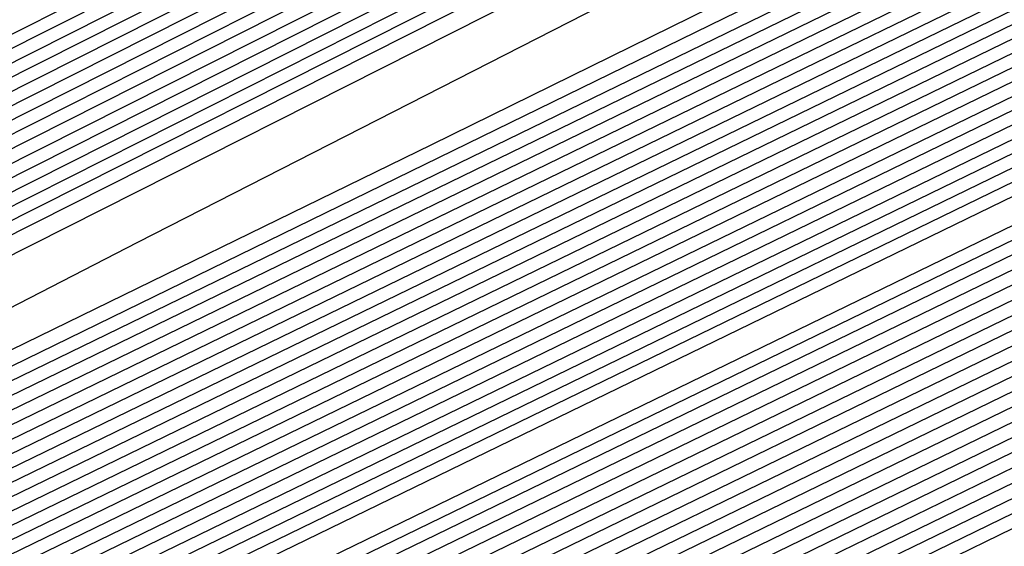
# Model space of a CAD drawing. Extents: x 3249832 to 3255657, y 13789405 to 13793316.
# Tile 393 of 656: x 3254719.753 to 3254720.854, y 13790589.77 to 13790590.358. Entities that reach past the tile are written whole.
import ezdxf

# ---------------------------------------------------------------- set-up
doc = ezdxf.new("R2010")
doc.units = 0
doc.header["$LTSCALE"] = 100
doc.header["$MEASUREMENT"] = 0
for name, color, linetype in [('GRATIO_CON', 10, 'CONTINUOUS'), ('GRATIO_ICON', 7, 'CONTINUOUS'), ('TARGETS_EAST', 7, 'CONTINUOUS')]:
    doc.layers.add(name, color=color, linetype=linetype)

# ---------------------------------------------------------------- blocks, each defined once
blk = doc.blocks.new('Gratio_032316_contours')
at = {"layer": 'GRATIO_CON', "color": 1, "linetype": 'Continuous', "flags": 128}
for points in [[(3254642.139, 13790551.7053), (3254660.6124, 13790560.6687), (3254682.3072, 13790571.2723), (3254700.7352, 13790580.305), (3254711.0317, 13790585.3564), (3254714.825, 13790587.2199), (3254715.3665, 13790587.4896), (3254715.3659, 13790587.4937), (3254715.3657, 13790587.4969), (3254715.3666, 13790587.4975), (3254715.9081, 13790587.7572), (3254719.6861, 13790589.589), (3254729.9352, 13790594.5687), (3254748.2689, 13790603.4881), (3254769.8147, 13790614.0012), (3254788.079, 13790622.9777)], [(3254643.9573, 13790552.6097), (3254661.9705, 13790561.3498), (3254683.1246, 13790571.6892), (3254701.0934, 13790580.4969), (3254711.1333, 13790585.4226), (3254714.8321, 13790587.2398), (3254715.3601, 13790587.5029), (3254715.3596, 13790587.5069), (3254715.3595, 13790587.5098), (3254715.3603, 13790587.5104), (3254715.8805, 13790587.7597), (3254719.5093, 13790589.5191), (3254729.3537, 13790594.3022), (3254746.9632, 13790602.8693), (3254767.6581, 13790612.9672), (3254785.2011, 13790621.5892)], [(3254645.7757, 13790553.5142), (3254663.3285, 13790562.0309), (3254683.9419, 13790572.1067), (3254701.4513, 13790580.6909), (3254711.2342, 13790585.4933), (3254714.8385, 13790587.2659), (3254715.3542, 13790587.5212), (3254715.853, 13790587.7617), (3254719.3325, 13790589.4492), (3254728.7721, 13790594.0356), (3254745.6576, 13790602.2505), (3254765.5015, 13790611.9331), (3254782.3232, 13790620.2006)], [(3254647.5941, 13790554.4186), (3254664.6865, 13790562.712), (3254684.7593, 13790572.5235), (3254701.8095, 13790580.8826), (3254711.336, 13790585.5591), (3254714.8458, 13790587.2852), (3254715.348, 13790587.5339), (3254715.8254, 13790587.7641), (3254719.1557, 13790589.3793), (3254728.1905, 13790593.7691), (3254744.3519, 13790601.6317), (3254763.3449, 13790610.8991), (3254779.4453, 13790618.8121)], [(3254651.2308, 13790556.2274), (3254667.4026, 13790564.0741), (3254686.3942, 13790573.3572), (3254702.526, 13790581.266), (3254711.5395, 13790585.6907), (3254714.8603, 13790587.3239), (3254715.3355, 13790587.5594), (3254715.7702, 13790587.7691), (3254718.8022, 13790589.2396), (3254727.0274, 13790593.236), (3254741.7406, 13790600.3941), (3254759.0318, 13790608.8311), (3254773.6894, 13790616.035)], [(3254653.0492, 13790557.1319), (3254668.7606, 13790564.7552), (3254687.2116, 13790573.774), (3254702.8843, 13790581.4577), (3254711.6412, 13790585.7564), (3254714.8676, 13790587.3433), (3254715.3293, 13790587.5721), (3254715.7426, 13790587.7716), (3254718.6254, 13790589.1697), (3254726.4458, 13790592.9695), (3254740.435, 13790599.7753), (3254756.8752, 13790607.7971), (3254770.8115, 13790614.6465), (3254778.5294, 13790618.5309)], [(3254646.2517, 13790553.9528), (3254654.8675, 13790558.0363), (3254670.1186, 13790565.4362), (3254688.0291, 13790574.1908), (3254703.2426, 13790581.6494), (3254711.743, 13790585.8222), (3254714.8749, 13790587.3627), (3254715.3231, 13790587.5848), (3254715.7151, 13790587.774), (3254718.4486, 13790589.0998), (3254725.8643, 13790592.703), (3254739.1294, 13790599.1565), (3254754.7186, 13790606.7631), (3254767.9336, 13790613.258), (3254775.252, 13790616.9413)], [(3254648.3232, 13790554.9771), (3254656.6859, 13790558.9407), (3254671.4766, 13790566.1173), (3254688.8465, 13790574.6076), (3254703.6008, 13790581.8411), (3254711.8447, 13790585.888), (3254714.8821, 13790587.382), (3254715.3169, 13790587.5976), (3254715.6875, 13790587.7765), (3254718.2718, 13790589.03), (3254725.2827, 13790592.4364), (3254737.8237, 13790598.5377), (3254752.562, 13790605.7291), (3254765.0557, 13790611.8694), (3254771.9746, 13790615.3518)], [(3254652.466, 13790557.0257), (3254660.3226, 13790560.7496), (3254674.1927, 13790567.4794), (3254690.4813, 13790575.4413), (3254704.3173, 13790582.2246), (3254712.0482, 13790586.0196), (3254714.8967, 13790587.4207), (3254715.3044, 13790587.623), (3254715.6323, 13790587.7815), (3254717.9183, 13790588.8903), (3254724.1196, 13790591.9033), (3254735.2124, 13790597.3001), (3254748.2489, 13790603.6611), (3254759.2998, 13790609.0924), (3254765.4198, 13790612.1726), (3254767.5973, 13790613.3706), (3254767.8046, 13790613.628), (3254767.8447, 13790613.807), (3254768.8446, 13790614.4523), (3254771.7623, 13790616.0293)], [(3254651.241, 13790556.5836), (3254654.5375, 13790558.0501), (3254662.141, 13790561.654), (3254675.5507, 13790568.1605), (3254691.2988, 13790575.8581), (3254704.6756, 13790582.4163), (3254712.1499, 13790586.0854), (3254714.904, 13790587.4401), (3254715.2982, 13790587.6357), (3254715.6047, 13790587.7839), (3254717.7415, 13790588.8204), (3254723.538, 13790591.6368), (3254733.9068, 13790596.6813), (3254746.0923, 13790602.627), (3254756.4219, 13790607.7038), (3254762.1424, 13790610.583), (3254764.1778, 13790611.7028), (3254764.3715, 13790611.9434), (3254764.4337, 13790612.1232), (3254765.5415, 13790612.8137), (3254768.7386, 13790614.5249), (3254774.566, 13790617.5186)], [(3254651.548, 13790556.8702), (3254653.3699, 13790557.6315), (3254656.6089, 13790559.0744), (3254663.9594, 13790562.5584), (3254676.9087, 13790568.8416), (3254692.1162, 13790576.2749), (3254705.0338, 13790582.608), (3254712.2517, 13790586.1512), (3254714.9112, 13790587.4594), (3254715.292, 13790587.6484), (3254715.5771, 13790587.7864), (3254717.5647, 13790588.7505), (3254722.9564, 13790591.3703), (3254732.6011, 13790596.0625), (3254743.9357, 13790601.593), (3254753.544, 13790606.3153), (3254758.865, 13790608.9934), (3254760.7582, 13790610.035), (3254760.9385, 13790610.2589), (3254761.0228, 13790610.4394), (3254762.2384, 13790611.1751), (3254765.7149, 13790613.0205), (3254772.0375, 13790616.2604)], [(3254678.2668, 13790569.5227), (3254692.9336, 13790576.6918), (3254705.3921, 13790582.7997), (3254712.3534, 13790586.217), (3254714.9185, 13790587.4788), (3254715.2858, 13790587.6612), (3254715.5496, 13790587.7889), (3254717.3879, 13790588.6807), (3254722.3749, 13790591.1037), (3254731.2955, 13790595.4436), (3254741.7791, 13790600.559), (3254750.666, 13790604.9267), (3254755.5876, 13790607.4038), (3254757.3387, 13790608.3672), (3254757.5054, 13790608.5743), (3254757.6118, 13790608.7556), (3254758.9353, 13790609.5366), (3254762.6912, 13790611.5161), (3254769.509, 13790615.0021), (3254777.6739, 13790619.1394)], [(3254680.9828, 13790570.8848), (3254694.5684, 13790577.5253), (3254706.1082, 13790583.1826), (3254712.556, 13790586.3474), (3254714.9315, 13790587.5159), (3254715.271, 13790587.6858), (3254715.2714, 13790587.6881), (3254715.2722, 13790587.6892), (3254715.2732, 13790587.689), (3254715.4944, 13790587.7945), (3254717.0344, 13790588.541), (3254721.2117, 13790590.5707), (3254728.6842, 13790594.206), (3254737.4659, 13790598.491), (3254744.9102, 13790602.1497), (3254749.0328, 13790604.2246), (3254750.4996, 13790605.0316), (3254750.6393, 13790605.2051), (3254750.7899, 13790605.388), (3254752.329, 13790606.2594), (3254756.6438, 13790608.5072), (3254764.4521, 13790612.4857), (3254773.7947, 13790617.2146)], [(3254682.3408, 13790571.5658), (3254695.3858, 13790577.9421), (3254706.4664, 13790583.3743), (3254712.6576, 13790586.4132), (3254714.9386, 13790587.5352), (3254715.2646, 13790587.6983), (3254715.2651, 13790587.7006), (3254715.2659, 13790587.7017), (3254715.267, 13790587.7016), (3254715.4668, 13790587.797), (3254716.8576, 13790588.4711), (3254720.6302, 13790590.3041), (3254727.3786, 13790593.5872), (3254735.3094, 13790597.457), (3254742.0323, 13790600.7611), (3254745.7554, 13790602.635), (3254747.0801, 13790603.3639), (3254747.2062, 13790603.5205), (3254747.379, 13790603.7042), (3254749.0259, 13790604.6209), (3254753.6201, 13790607.0028), (3254761.9237, 13790611.2275), (3254771.8551, 13790616.2521)], [(3254683.6989, 13790572.2469), (3254696.2032, 13790578.3589), (3254706.8246, 13790583.566), (3254712.7593, 13790586.4789), (3254714.9457, 13790587.5545), (3254715.2583, 13790587.7108), (3254715.2588, 13790587.7131), (3254715.2597, 13790587.7142), (3254715.2608, 13790587.7142), (3254715.4392, 13790587.7994), (3254716.6808, 13790588.4013), (3254720.0486, 13790590.0376), (3254726.0729, 13790592.9684), (3254733.1528, 13790596.423), (3254739.1543, 13790599.3726), (3254742.478, 13790601.0454), (3254743.6606, 13790601.6961), (3254743.7731, 13790601.8359), (3254743.968, 13790602.0204), (3254745.7228, 13790602.9823), (3254750.5964, 13790605.4984), (3254759.3952, 13790609.9692), (3254769.9155, 13790615.2897), (3254779.2011, 13790619.9784)], [(3254685.0569, 13790572.928), (3254697.0206, 13790578.7757), (3254707.1829, 13790583.7577), (3254712.8609, 13790586.5447), (3254714.9528, 13790587.5738), (3254715.2519, 13790587.7234), (3254715.2526, 13790587.7256), (3254715.2535, 13790587.7267), (3254715.2546, 13790587.7269), (3254715.4116, 13790587.8019), (3254716.504, 13790588.3314), (3254719.4671, 13790589.7711), (3254724.7673, 13790592.3496), (3254730.9962, 13790595.389), (3254736.2764, 13790597.9841), (3254739.2006, 13790599.4558), (3254740.241, 13790600.0283), (3254740.3401, 13790600.1513), (3254740.5571, 13790600.3366), (3254742.4197, 13790601.3437), (3254747.5727, 13790603.994), (3254756.8668, 13790608.711), (3254767.9759, 13790614.3273), (3254777.7802, 13790619.2776)], [(3254687.7729, 13790574.2901), (3254698.6554, 13790579.6094), (3254707.8993, 13790584.1411), (3254713.0642, 13790586.6762), (3254714.9671, 13790587.6123), (3254715.2393, 13790587.7484), (3254715.24, 13790587.7505), (3254715.241, 13790587.7518), (3254715.2422, 13790587.7521), (3254715.3565, 13790587.8068), (3254716.1504, 13790588.1917), (3254718.3039, 13790589.238), (3254722.156, 13790591.112), (3254726.683, 13790593.3209), (3254730.5206, 13790595.207), (3254732.6458, 13790596.2766), (3254733.4019, 13790596.6927), (3254733.4739, 13790596.7821), (3254733.7351, 13790596.969), (3254735.8135, 13790598.0666), (3254741.5253, 13790600.9852), (3254751.8099, 13790606.1945), (3254764.0967, 13790612.4024), (3254774.9383, 13790617.8759)], [(3254689.131, 13790574.9712), (3254699.4729, 13790580.0262), (3254708.2575, 13790584.3328), (3254713.1658, 13790586.742), (3254714.9742, 13790587.6316), (3254715.2329, 13790587.761), (3254715.2337, 13790587.763), (3254715.2348, 13790587.7643), (3254715.2359, 13790587.7648), (3254715.3289, 13790587.8092), (3254715.9737, 13790588.1218), (3254717.7224, 13790588.9714), (3254720.8504, 13790590.4932), (3254724.5264, 13790592.2869), (3254727.6426, 13790593.8185), (3254729.3684, 13790594.687), (3254729.9824, 13790595.0249), (3254730.0409, 13790595.0975), (3254730.3242, 13790595.2852), (3254732.5104, 13790596.428), (3254738.5016, 13790599.4807), (3254749.2814, 13790604.9363), (3254762.1571, 13790611.44), (3254773.5174, 13790617.1751)], [(3254690.489, 13790575.6522), (3254700.2903, 13790580.443), (3254708.6157, 13790584.5245), (3254713.2674, 13790586.8077), (3254714.9813, 13790587.6509), (3254715.2266, 13790587.7735), (3254715.2275, 13790587.7755), (3254715.2286, 13790587.7768), (3254715.2297, 13790587.7774), (3254715.3013, 13790587.8117), (3254715.7969, 13790588.0519), (3254717.1408, 13790588.7049), (3254719.5447, 13790589.8744), (3254722.3699, 13790591.2529), (3254724.7647, 13790592.4299), (3254726.091, 13790593.0974), (3254726.5629, 13790593.3571), (3254726.6078, 13790593.4129), (3254726.9132, 13790593.6014), (3254729.2072, 13790594.7894), (3254735.4779, 13790597.9763), (3254746.753, 13790603.6781), (3254760.2175, 13790610.4776), (3254772.0965, 13790616.4743)], [(3254691.847, 13790576.3333), (3254701.1077, 13790580.8598), (3254708.9739, 13790584.7162), (3254713.3691, 13790586.8735), (3254714.9885, 13790587.6701), (3254715.2202, 13790587.7861), (3254715.2212, 13790587.788), (3254715.2224, 13790587.7893), (3254715.2235, 13790587.79), (3254715.2737, 13790587.8141), (3254715.6201, 13790587.9821), (3254716.5592, 13790588.4384), (3254718.2391, 13790589.2556), (3254720.2133, 13790590.2189), (3254721.8868, 13790591.0414), (3254722.8136, 13790591.5079), (3254723.1433, 13790591.6893), (3254723.1747, 13790591.7283), (3254723.5023, 13790591.9176), (3254725.9041, 13790593.1509), (3254732.4543, 13790596.4719), (3254744.2245, 13790602.4199), (3254758.2779, 13790609.5152)], [(3254687.5981, 13790574.316), (3254694.5631, 13790577.6954), (3254702.7425, 13790581.6935), (3254709.6903, 13790585.0996), (3254713.5723, 13790587.005), (3254715.0027, 13790587.7087), (3254715.2076, 13790587.8111), (3254715.2155, 13790587.8162), (3254715.2646, 13790587.8408), (3254715.3952, 13790587.9046), (3254715.6275, 13790588.0179), (3254715.8997, 13790588.1512), (3254716.1297, 13790588.2654), (3254716.6303, 13790588.5199), (3254719.2939, 13790589.8681), (3254726.4082, 13790593.462), (3254739.168, 13790599.9031), (3254754.3988, 13790607.5903), (3254767.8337, 13790614.3719), (3254776.2164, 13790618.6078)], [(3254651.0069, 13790556.9616), (3254655.5123, 13790559.1072), (3254661.3217, 13790561.894), (3254668.1197, 13790565.1602), (3254674.8023, 13790568.3631), (3254680.0684, 13790570.8643), (3254683.1747, 13790572.3015), (3254685.6089, 13790573.4148), (3254689.4165, 13790575.2204), (3254695.9211, 13790578.3765), (3254703.5599, 13790582.1103), (3254710.0485, 13790585.2913), (3254713.674, 13790587.0708), (3254715.0098, 13790587.728), (3254715.2012, 13790587.8237), (3254715.5767, 13790588.0145), (3254718.1988, 13790589.3384), (3254725.3135, 13790592.9288), (3254738.0825, 13790599.3724), (3254753.3307, 13790607.0675), (3254766.7985, 13790613.8657), (3254775.2332, 13790618.1281)], [(3254651.9652, 13790557.4392), (3254656.6382, 13790559.6653), (3254662.6638, 13790562.5558), (3254669.7147, 13790565.9438), (3254676.6453, 13790569.2668), (3254682.1055, 13790571.8639), (3254685.3036, 13790573.3493), (3254687.6804, 13790574.4392), (3254691.2349, 13790576.1249), (3254697.2791, 13790579.0576), (3254704.3773, 13790582.5271), (3254710.4067, 13790585.483), (3254713.7756, 13790587.1366), (3254715.0169, 13790587.7472), (3254715.1948, 13790587.8363), (3254715.5637, 13790588.0238), (3254718.1399, 13790589.3246), (3254725.1298, 13790592.8522), (3254737.6771, 13790599.1838), (3254752.6727, 13790606.7516), (3254765.9448, 13790613.4511), (3254774.3039, 13790617.6754)], [(3254652.9236, 13790557.9168), (3254657.7641, 13790560.2233), (3254664.0059, 13790563.2177), (3254671.3097, 13790566.7274), (3254678.4883, 13790570.1706), (3254684.1427, 13790572.8635), (3254687.4325, 13790574.3972), (3254689.7518, 13790575.4635), (3254693.0532, 13790577.0293), (3254698.6371, 13790579.7386), (3254705.1948, 13790582.9439), (3254710.7649, 13790585.6747), (3254713.8772, 13790587.2023), (3254715.024, 13790587.7665), (3254715.1884, 13790587.8489), (3254715.5508, 13790588.0331), (3254718.0809, 13790589.3107), (3254724.9462, 13790592.7755), (3254737.2717, 13790598.9953), (3254752.0148, 13790606.4357), (3254765.0911, 13790613.0365), (3254773.3746, 13790617.2228)], [(3254651.3, 13790557.2133), (3254654.8403, 13790558.872), (3254660.0158, 13790561.3394), (3254666.6901, 13790564.5414), (3254674.4997, 13790568.2945), (3254682.1743, 13790571.9781), (3254688.2171, 13790574.8626), (3254691.6904, 13790576.4929), (3254693.8947, 13790577.5121), (3254696.69, 13790578.8381), (3254701.3532, 13790581.1008), (3254706.8296, 13790583.7776), (3254711.4814, 13790586.0581), (3254714.0805, 13790587.3339), (3254715.0382, 13790587.8051), (3254715.1756, 13790587.8741), (3254715.5248, 13790588.0517), (3254717.9631, 13790589.2831), (3254724.5788, 13790592.6221), (3254736.4608, 13790598.6182), (3254750.699, 13790605.8039), (3254763.3837, 13790612.2073), (3254771.5159, 13790616.3175)], [(3254652.1439, 13790557.6356), (3254655.7986, 13790559.3495), (3254661.1417, 13790561.8975), (3254668.0321, 13790565.2032), (3254676.0946, 13790569.078), (3254684.0173, 13790572.8819), (3254690.2542, 13790575.8622), (3254693.8193, 13790577.5407), (3254695.9661, 13790578.5364), (3254698.5083, 13790579.7426), (3254702.7112, 13790581.7819), (3254707.647, 13790584.1944), (3254711.8396, 13790586.2498), (3254714.1821, 13790587.3996), (3254715.0454, 13790587.8244), (3254715.1692, 13790587.8867), (3254715.5119, 13790588.061), (3254717.9042, 13790589.2693), (3254724.3952, 13790592.5454), (3254736.0554, 13790598.4297), (3254750.0411, 13790605.488), (3254762.53, 13790611.7927), (3254770.5866, 13790615.8649), (3254774.8217, 13790618.021)], [(3254692.2914, 13790576.8618), (3254695.9482, 13790578.5886), (3254698.0375, 13790579.5607), (3254700.3267, 13790580.647), (3254704.0693, 13790582.4629), (3254708.4644, 13790584.6112), (3254712.1978, 13790586.4415), (3254714.2838, 13790587.4654), (3254715.0525, 13790587.8436), (3254715.1628, 13790587.899), (3254715.1638, 13790587.9005), (3254715.1651, 13790587.902), (3254715.1662, 13790587.9033), (3254715.5018, 13790588.0733), (3254717.8471, 13790589.2573), (3254724.2124, 13790592.4695), (3254735.6502, 13790598.2414), (3254749.3832, 13790605.1722), (3254761.6763, 13790611.3781), (3254769.6572, 13790615.4123), (3254773.9041, 13790617.5743)], [(3254687.7034, 13790574.6894), (3254694.3286, 13790577.8614), (3254698.0771, 13790579.6365), (3254700.109, 13790580.5851), (3254702.1451, 13790581.5514), (3254705.4273, 13790583.144), (3254709.2818, 13790585.0281), (3254712.556, 13790586.6332), (3254714.3854, 13790587.5311), (3254715.0596, 13790587.8629), (3254715.1564, 13790587.9115), (3254715.1574, 13790587.913), (3254715.1587, 13790587.9145), (3254715.1597, 13790587.9158), (3254715.4888, 13790588.0826), (3254717.7882, 13790589.2435), (3254724.0287, 13790592.3929), (3254735.2448, 13790598.0529), (3254748.7253, 13790604.8563), (3254760.8226, 13790610.9635), (3254768.7279, 13790614.9597), (3254772.9866, 13790617.1276)], [(3254691.3894, 13790576.4969), (3254698.4029, 13790579.8606), (3254702.3349, 13790581.7322), (3254704.2518, 13790582.6337), (3254705.7818, 13790583.3603), (3254708.1433, 13790584.5061), (3254710.9167, 13790585.8617), (3254713.2724, 13790587.0166), (3254714.5887, 13790587.6627), (3254715.0738, 13790587.9014), (3254715.1436, 13790587.9366), (3254715.1446, 13790587.938), (3254715.1458, 13790587.9395), (3254715.1469, 13790587.941), (3254715.4628, 13790588.1013), (3254717.6703, 13790589.2159), (3254723.6614, 13790592.2395), (3254734.4339, 13790597.6758), (3254747.4094, 13790604.2245), (3254759.1152, 13790610.1344), (3254766.8692, 13790614.0544), (3254771.1515, 13790616.2343)], [(3254684.0695, 13790572.9958), (3254693.2324, 13790577.4007), (3254700.4401, 13790580.8601), (3254704.4638, 13790582.78), (3254706.3233, 13790583.658), (3254707.6001, 13790584.2647), (3254709.5014, 13790585.1872), (3254711.7343, 13790586.2788), (3254713.6314, 13790587.2092), (3254714.6921, 13790587.7304), (3254715.0837, 13790587.9238), (3254715.1405, 13790587.9531), (3254715.4499, 13790588.1105), (3254717.6114, 13790589.2021), (3254723.4777, 13790592.1629), (3254734.0285, 13790597.4873), (3254746.7515, 13790603.9086), (3254758.2615, 13790609.7198), (3254765.9399, 13790613.6018), (3254770.2339, 13790615.7876), (3254772.3576, 13790616.8983)], [(3254685.6645, 13790573.7793), (3254695.0754, 13790578.3044), (3254702.4773, 13790581.8597), (3254706.5928, 13790583.8279), (3254708.3947, 13790584.6823), (3254709.4185, 13790585.1691), (3254710.8594, 13790585.8683), (3254712.5517, 13790586.6956), (3254713.9896, 13790587.4009), (3254714.7937, 13790587.7962), (3254715.0908, 13790587.9432), (3254715.1341, 13790587.9658), (3254715.4369, 13790588.1198), (3254717.5524, 13790589.1883), (3254723.294, 13790592.0862), (3254733.6231, 13790597.2988), (3254746.0936, 13790603.5927), (3254757.4078, 13790609.3052), (3254765.0105, 13790613.1491), (3254769.3164, 13790615.3409), (3254771.4825, 13790616.4728)], [(3254687.2595, 13790574.5629), (3254696.9184, 13790579.2082), (3254704.5144, 13790582.8593), (3254708.7217, 13790584.8757), (3254710.4661, 13790585.7067), (3254711.2369, 13790586.0736), (3254712.2174, 13790586.5494), (3254713.3691, 13790587.1124), (3254714.3478, 13790587.5926), (3254714.8953, 13790587.862), (3254715.0978, 13790587.9625), (3254715.1276, 13790587.9785), (3254715.4239, 13790588.1292), (3254717.4935, 13790589.1745), (3254723.1104, 13790592.0095), (3254733.2176, 13790597.1102), (3254745.4357, 13790603.2768), (3254756.5541, 13790608.8906), (3254764.0812, 13790612.6965), (3254768.3988, 13790614.8943), (3254770.6075, 13790616.0472), (3254771.7108, 13790616.6657)], [(3254690.4495, 13790576.13), (3254700.6044, 13790581.0157), (3254708.5888, 13790584.8585), (3254712.9795, 13790586.9715), (3254714.609, 13790587.7553), (3254714.8736, 13790587.8824), (3254714.9335, 13790587.9115), (3254715.004, 13790587.9462), (3254715.0642, 13790587.9761), (3254715.0986, 13790587.9937), (3254715.112, 13790588.0013), (3254715.1148, 13790588.0038), (3254715.3979, 13790588.1479), (3254717.3756, 13790589.147), (3254722.743, 13790591.8562), (3254732.4068, 13790596.7332), (3254744.1198, 13790602.645), (3254754.8468, 13790608.0614), (3254762.2225, 13790611.7913), (3254766.5637, 13790614.0009), (3254768.8573, 13790615.1961), (3254770.0169, 13790615.8415), (3254770.6619, 13790616.237), (3254771.3382, 13790616.6417)]]:
    blk.add_lwpolyline(points, dxfattribs=at)
at = {"layer": 'GRATIO_CON', "color": 5, "linetype": 'Continuous', "flags": 128}
for points in [[(3254645.4599, 13790553.036), (3254663.069, 13790561.7623), (3254683.7862, 13790571.9554), (3254701.3959, 13790580.5965), (3254711.2365, 13790585.4241), (3254714.8618, 13790587.205), (3254715.3792, 13790587.4629), (3254715.3785, 13790587.4674), (3254715.3782, 13790587.4709), (3254715.379, 13790587.4719), (3254715.9133, 13790587.7279), (3254719.64, 13790589.5343), (3254729.7495, 13790594.4457), (3254747.8375, 13790603.2357), (3254769.1201, 13790613.5531), (3254787.2186, 13790622.2657)], [(3254649.9599, 13790555.2348), (3254666.4373, 13790563.4004), (3254685.823, 13790572.9383), (3254702.301, 13790581.0241), (3254711.5092, 13790585.5415), (3254714.9015, 13790587.208), (3254715.3856, 13790587.4496), (3254715.3848, 13790587.4542), (3254715.3844, 13790587.458), (3254715.3852, 13790587.4591), (3254715.9013, 13790587.7061), (3254719.4996, 13790589.4499), (3254729.2606, 13790594.1916), (3254746.7248, 13790602.6782), (3254767.2733, 13790612.6396), (3254784.7474, 13790621.0516)], [(3254645.8078, 13790553.0477), (3254654.4599, 13790557.4337), (3254669.8056, 13790565.0385), (3254687.8597, 13790573.9222), (3254703.2055, 13790581.4548), (3254711.7805, 13790585.6657), (3254714.9395, 13790587.2206), (3254715.3915, 13790587.4448), (3254715.8892, 13790587.6839), (3254719.3592, 13790589.3654), (3254728.7717, 13790593.9374), (3254745.612, 13790602.1206), (3254765.4264, 13790611.7261), (3254782.2763, 13790619.8376)], [(3254650.9146, 13790555.5543), (3254658.9599, 13790559.6325), (3254673.1739, 13790566.6765), (3254689.8966, 13790574.9051), (3254704.1107, 13790581.8824), (3254712.0533, 13790585.783), (3254714.9794, 13790587.2235), (3254715.3982, 13790587.4313), (3254715.8776, 13790587.6614), (3254719.2191, 13790589.2805), (3254728.2829, 13790593.683), (3254744.4993, 13790601.563), (3254763.5796, 13790610.8126), (3254779.8051, 13790618.6235)], [(3254649.0895, 13790554.2614), (3254654.3182, 13790556.9458), (3254657.5919, 13790558.6919), (3254661.1283, 13790560.5677), (3254667.9599, 13790564.0302), (3254679.9106, 13790569.9526), (3254693.9704, 13790576.8709), (3254705.921, 13790582.737), (3254712.5988, 13790586.0165), (3254715.0585, 13790587.2285), (3254715.4093, 13790587.4057), (3254715.4091, 13790587.4086), (3254715.4097, 13790587.4091), (3254715.4114, 13790587.4072), (3254715.8544, 13790587.617), (3254718.939, 13790589.1106), (3254727.3053, 13790593.1741), (3254742.2739, 13790600.4477), (3254759.8859, 13790608.9855), (3254774.8628, 13790616.1954)], [(3254652.9316, 13790556.1611), (3254659.0279, 13790559.2737), (3254662.7531, 13790561.2358), (3254666.2352, 13790563.0744), (3254672.4599, 13790566.2291), (3254683.2789, 13790571.5906), (3254696.0073, 13790577.8537), (3254706.8262, 13790583.1644), (3254712.8717, 13790586.1333), (3254715.0984, 13790587.2306), (3254715.416, 13790587.3911), (3254715.416, 13790587.3939), (3254715.4167, 13790587.3946), (3254715.4184, 13790587.393), (3254715.843, 13790587.5942), (3254718.799, 13790589.0255), (3254726.8166, 13790592.9197), (3254741.1612, 13790599.8901), (3254758.039, 13790608.072), (3254772.3917, 13790614.9813)], [(3254648.5889, 13790553.912), (3254656.7738, 13790558.0608), (3254663.7375, 13790561.6017), (3254667.9142, 13790563.7796), (3254671.342, 13790565.581), (3254676.9599, 13790568.4279), (3254686.6472, 13790573.2286), (3254698.0442, 13790578.8366), (3254707.7315, 13790583.5918), (3254713.1445, 13790586.2502), (3254715.1383, 13790587.2327), (3254715.4228, 13790587.3765), (3254715.4229, 13790587.3793), (3254715.4236, 13790587.3802), (3254715.4253, 13790587.3788), (3254715.8315, 13790587.5713), (3254718.659, 13790588.9404), (3254726.3278, 13790592.6653), (3254740.0485, 13790599.3324), (3254756.1922, 13790607.1585), (3254769.9205, 13790613.7673), (3254777.6832, 13790617.4194)], [(3254651.4104, 13790555.3035), (3254660.616, 13790559.9605), (3254668.4472, 13790563.9297), (3254673.0754, 13790566.3235), (3254676.4489, 13790568.0877), (3254681.4599, 13790570.6267), (3254690.0155, 13790574.8666), (3254700.0811, 13790579.8195), (3254708.6367, 13790584.0191), (3254713.4173, 13790586.367), (3254715.1783, 13790587.2348), (3254715.4296, 13790587.362), (3254715.4297, 13790587.3647), (3254715.4306, 13790587.3657), (3254715.4323, 13790587.3646), (3254715.8201, 13790587.5485), (3254718.5189, 13790588.8554), (3254725.8391, 13790592.4108), (3254738.9357, 13790598.7748), (3254754.3453, 13790606.2449), (3254767.4494, 13790612.5532), (3254774.8722, 13790616.0455)], [(3254647.5106, 13790553.2224), (3254657.0534, 13790558.0863), (3254668.3003, 13790563.7598), (3254677.8665, 13790568.5857), (3254683.3978, 13790571.4112), (3254686.6626, 13790573.101), (3254690.46, 13790575.0244), (3254696.7522, 13790578.1426), (3254704.1549, 13790581.7852), (3254710.4471, 13790584.8739), (3254713.963, 13790586.6006), (3254715.2582, 13790587.2389), (3254715.4431, 13790587.3328), (3254715.4435, 13790587.3354), (3254715.4445, 13790587.3367), (3254715.4462, 13790587.3361), (3254715.7971, 13790587.5028), (3254718.2389, 13790588.6852), (3254724.8615, 13790591.9019), (3254736.7103, 13790597.6595), (3254750.6516, 13790604.4179), (3254762.5071, 13790610.1251), (3254769.2501, 13790613.2977), (3254772.4608, 13790614.7267)], [(3254691.7695, 13790575.6077), (3254694.96, 13790577.2233), (3254700.1205, 13790579.7806), (3254706.1918, 13790582.7681), (3254711.3523, 13790585.3012), (3254714.2359, 13790586.7174), (3254715.2981, 13790587.241), (3254715.4499, 13790587.3183), (3254715.4504, 13790587.3208), (3254715.4515, 13790587.3223), (3254715.4532, 13790587.3219), (3254715.7857, 13790587.4799), (3254718.0989, 13790588.6002), (3254724.3728, 13790591.6475), (3254735.5976, 13790597.1019), (3254748.8048, 13790603.5044), (3254760.036, 13790608.911), (3254766.439, 13790611.9238), (3254769.587, 13790613.3281), (3254772.1591, 13790614.4553)], [(3254687.2858, 13790573.2417), (3254693.7202, 13790576.4989), (3254696.8763, 13790578.1144), (3254699.46, 13790579.4221), (3254703.4888, 13790581.4187), (3254708.2287, 13790583.751), (3254712.2575, 13790585.7286), (3254714.5087, 13790586.8342), (3254715.338, 13790587.2431), (3254715.4567, 13790587.3037), (3254715.4573, 13790587.3062), (3254715.4584, 13790587.3078), (3254715.4602, 13790587.3077), (3254715.7742, 13790587.4571), (3254717.9589, 13790588.5151), (3254723.884, 13790591.393), (3254734.4849, 13790596.5443), (3254746.9579, 13790602.5908), (3254757.5648, 13790607.6969), (3254763.628, 13790610.5499), (3254766.7132, 13790611.9296), (3254769.4468, 13790613.139), (3254773.8018, 13790615.1582)], [(3254691.9954, 13790575.5697), (3254698.8813, 13790579.0427), (3254701.9832, 13790580.621), (3254703.96, 13790581.621), (3254706.8571, 13790583.0567), (3254710.2655, 13790584.7338), (3254713.1627, 13790586.1559), (3254714.7816, 13790586.951), (3254715.378, 13790587.2452), (3254715.4634, 13790587.2891), (3254715.4641, 13790587.2915), (3254715.4654, 13790587.2933), (3254715.4671, 13790587.2935), (3254715.7628, 13790587.4342), (3254717.8189, 13790588.43), (3254723.3953, 13790591.1386), (3254733.3722, 13790595.9866), (3254745.1111, 13790601.6773), (3254755.0937, 13790606.4829), (3254760.817, 13790609.176), (3254763.8393, 13790610.531), (3254766.7345, 13790611.8227), (3254771.4153, 13790614)], [(3254687.5111, 13790573.2582), (3254701.4147, 13790580.2257), (3254709.2037, 13790584.1304), (3254712.1969, 13790585.6344), (3254712.96, 13790586.0188), (3254713.5937, 13790586.3332), (3254714.3394, 13790586.7008), (3254714.9737, 13790587.0132), (3254715.3288, 13790587.1891), (3254715.4606, 13790587.2552), (3254715.4811, 13790587.2651), (3254715.7399, 13790587.3885), (3254717.5388, 13790588.2599), (3254722.4177, 13790590.6297), (3254731.1468, 13790594.8713), (3254741.4174, 13790599.8502), (3254750.1514, 13790604.0547), (3254755.1949, 13790606.4282), (3254758.0917, 13790607.7338), (3254761.31, 13790609.19), (3254766.6422, 13790611.6836), (3254773.1773, 13790614.7751)], [(3254650.9017, 13790554.6653), (3254658.8371, 13790558.7771), (3254673.0892, 13790565.9887), (3254689.8746, 13790574.4203), (3254704.1484, 13790581.5711), (3254712.1263, 13790585.5666), (3254715.0665, 13790587.04), (3254715.4881, 13790587.251), (3254715.7284, 13790587.3657), (3254717.3988, 13790588.1749), (3254721.929, 13790590.3752), (3254730.0341, 13790594.3137), (3254739.5705, 13790598.9367), (3254747.6802, 13790602.8407), (3254752.3838, 13790605.0543), (3254755.2179, 13790606.3353), (3254758.5977, 13790607.8737), (3254764.2556, 13790610.5253), (3254771.1907, 13790613.8082)], [(3254652.1037, 13790555.2502), (3254659.8925, 13790559.2859), (3254673.8812, 13790566.3638), (3254690.3563, 13790574.639), (3254704.3657, 13790581.6567), (3254712.195, 13790585.5772), (3254715.0794, 13790587.0229), (3254715.4916, 13790587.2315), (3254715.4923, 13790587.2341), (3254715.4936, 13790587.2363), (3254715.4952, 13790587.2371), (3254715.717, 13790587.343), (3254717.2588, 13790588.0898), (3254721.4402, 13790590.1208), (3254728.9214, 13790593.7561), (3254737.7237, 13790598.0232), (3254745.2091, 13790601.6266), (3254749.5728, 13790603.6804), (3254752.344, 13790604.9367), (3254755.8855, 13790606.5574), (3254761.8691, 13790609.3671), (3254769.2041, 13790612.8413), (3254776.1088, 13790616.118)], [(3254650.5295, 13790554.2765), (3254653.3056, 13790555.8352), (3254660.9478, 13790559.7949), (3254674.6731, 13790566.7396), (3254690.838, 13790574.8591), (3254704.5835, 13790581.7451), (3254712.2651, 13790585.5926), (3254715.0949, 13790587.012), (3254715.4992, 13790587.2173), (3254715.4997, 13790587.2202), (3254715.5008, 13790587.2224), (3254715.5022, 13790587.2231), (3254715.7056, 13790587.3202), (3254717.1188, 13790588.0047), (3254720.9515, 13790589.8664), (3254727.8087, 13790593.1984), (3254735.8769, 13790597.1097), (3254742.7379, 13790600.4126), (3254746.7617, 13790602.3065), (3254749.4702, 13790603.5381), (3254753.1732, 13790605.2411), (3254759.4825, 13790608.2089), (3254767.2174, 13790611.8744), (3254774.4989, 13790615.3301)], [(3254653.0399, 13790555.5064), (3254655.7096, 13790557.0052), (3254663.0585, 13790560.8129), (3254676.257, 13790567.4911), (3254691.8012, 13790575.2992), (3254705.0188, 13790581.9215), (3254712.405, 13790585.6223), (3254715.1255, 13790586.9884), (3254715.5137, 13790587.187), (3254715.5139, 13790587.1907), (3254715.5149, 13790587.1935), (3254715.5162, 13790587.1948), (3254715.6827, 13790587.2745), (3254716.8387, 13790587.8346), (3254719.9739, 13790589.3575), (3254725.5832, 13790592.0832), (3254732.1832, 13790595.2826), (3254737.7956, 13790597.9844), (3254741.1396, 13790599.5586), (3254743.7225, 13790600.741), (3254747.7487, 13790602.6085), (3254754.7095, 13790605.8925), (3254763.2441, 13790609.9406), (3254771.2789, 13790613.7544)]]:
    blk.add_lwpolyline(points, dxfattribs=at)
at = {"layer": 'GRATIO_ICON', "color": 7, "linetype": 'Continuous', "flags": 128}
for points in [[(3254649.4124, 13790555.323), (3254666.0445, 13790563.393), (3254685.5768, 13790572.9403), (3254702.1678, 13790581.0743), (3254711.4377, 13790585.6249), (3254714.8531, 13790587.3046), (3254715.3418, 13790587.5467), (3254715.7978, 13790587.7666), (3254718.979, 13790589.3094), (3254727.609, 13790593.5026), (3254743.0463, 13790601.0129), (3254761.1884, 13790609.8651), (3254776.5674, 13790617.4236)], [(3254650.3946, 13790556.0014), (3254658.5043, 13790559.8452), (3254672.8347, 13790566.7984), (3254689.6639, 13790575.0245), (3254703.9591, 13790582.0328), (3254711.9464, 13790585.9538), (3254714.8894, 13790587.4014), (3254715.3107, 13790587.6103), (3254715.6599, 13790587.779), (3254718.095, 13790588.9601), (3254724.7011, 13790592.1699), (3254736.5181, 13790597.9189), (3254750.4054, 13790604.6951), (3254762.1777, 13790610.4809), (3254768.6972, 13790613.7622), (3254771.0169, 13790615.0384), (3254771.2377, 13790615.3126)], [(3254679.6248, 13790570.2037), (3254693.751, 13790577.1084), (3254705.75, 13790582.9909), (3254712.4544, 13790586.2816), (3254714.9243, 13790587.4967), (3254715.2773, 13790587.6732), (3254715.2777, 13790587.6756), (3254715.2784, 13790587.6767), (3254715.2794, 13790587.6764), (3254715.5219, 13790587.7921), (3254717.2111, 13790588.6109), (3254721.7933, 13790590.8372), (3254729.9899, 13790594.8248), (3254739.6225, 13790599.525), (3254747.7881, 13790603.5382), (3254752.3102, 13790605.8142), (3254753.9192, 13790606.6994), (3254754.0723, 13790606.8897), (3254754.2009, 13790607.0718), (3254755.6321, 13790607.898), (3254759.6675, 13790610.0116), (3254766.9806, 13790613.7439), (3254775.7343, 13790618.177)], [(3254686.4149, 13790573.609), (3254697.838, 13790579.1925), (3254707.5411, 13790583.9494), (3254712.9625, 13790586.6105), (3254714.96, 13790587.593), (3254715.2456, 13790587.7359), (3254715.2463, 13790587.7381), (3254715.2473, 13790587.7393), (3254715.2484, 13790587.7395), (3254715.384, 13790587.8043), (3254716.3272, 13790588.2615), (3254718.8855, 13790589.5045), (3254723.4617, 13790591.7308), (3254728.8396, 13790594.355), (3254733.3985, 13790596.5955), (3254735.9232, 13790597.8662), (3254736.8215, 13790598.3605), (3254736.907, 13790598.4667), (3254737.1461, 13790598.6528), (3254739.1166, 13790599.7051), (3254744.549, 13790602.4896), (3254754.3383, 13790607.4528), (3254766.0363, 13790613.3649), (3254776.3593, 13790618.5768)], [(3254685.7798, 13790573.4116), (3254693.205, 13790577.0144), (3254701.9251, 13790581.2767), (3254709.3321, 13790584.9079), (3254713.4707, 13790586.9393), (3254714.9956, 13790587.6894), (3254715.2139, 13790587.7986), (3254715.2149, 13790587.8005), (3254715.2162, 13790587.8019), (3254715.2173, 13790587.8026), (3254715.2461, 13790587.8166), (3254715.4433, 13790587.9122), (3254715.9777, 13790588.1718), (3254716.9333, 13790588.637), (3254718.0552, 13790589.1862), (3254719.0038, 13790589.6573), (3254719.8847, 13790590.1096), (3254722.5847, 13790591.4891), (3254729.4359, 13790594.9632), (3254741.6976, 13790601.1604), (3254756.3385, 13790608.5526), (3254769.2546, 13790615.0727), (3254777.3138, 13790619.1453)], [(3254650.456, 13790556.7909), (3254653.8819, 13790558.3944), (3254658.8899, 13790560.7814), (3254665.348, 13790563.8795), (3254672.9047, 13790567.5109), (3254680.3313, 13790571.0744), (3254686.1799, 13790573.8631), (3254689.5614, 13790575.445), (3254691.8232, 13790576.4878), (3254694.8716, 13790577.9337), (3254699.9952, 13790580.4197), (3254706.0122, 13790583.3608), (3254711.1231, 13790585.8664), (3254713.9789, 13790587.2681), (3254715.0311, 13790587.7858), (3254715.182, 13790587.8615), (3254715.5378, 13790588.0424), (3254718.022, 13790589.2969), (3254724.7625, 13790592.6988), (3254736.8662, 13790598.8068), (3254751.3569, 13790606.1198), (3254764.2374, 13790612.6219), (3254772.4452, 13790616.7702)], [(3254689.5464, 13790575.5932), (3254696.3658, 13790578.861), (3254700.206, 13790580.6843), (3254702.1804, 13790581.6094), (3254703.9634, 13790582.4559), (3254706.7853, 13790583.8251), (3254710.0993, 13790585.4449), (3254712.9142, 13790586.8249), (3254714.487, 13790587.5969), (3254715.0667, 13790587.8821), (3254715.15, 13790587.924), (3254715.151, 13790587.9255), (3254715.1523, 13790587.927), (3254715.1533, 13790587.9284), (3254715.4758, 13790588.0919), (3254717.7293, 13790589.2297), (3254723.845, 13790592.3162), (3254734.8393, 13790597.8643), (3254748.0673, 13790604.5404), (3254759.9689, 13790610.549), (3254767.7985, 13790614.507), (3254772.069, 13790616.681)], [(3254652.4307, 13790556.1481), (3254656.0215, 13790558.061), (3254663.4599, 13790561.8314), (3254676.5423, 13790568.3146), (3254691.9335, 13790575.888), (3254705.0159, 13790582.3099), (3254712.3263, 13790585.9001), (3254715.0195, 13790587.2261), (3254715.4051, 13790587.4175), (3254715.8661, 13790587.6387), (3254719.079, 13790589.1955), (3254727.7941, 13790593.4286), (3254743.3866, 13790601.0054), (3254761.7327, 13790609.8991), (3254777.334, 13790617.4094)], [(3254688.8545, 13790575.3465), (3254698.7614, 13790580.112), (3254706.5516, 13790583.8589), (3254710.8506, 13790585.9236), (3254712.5376, 13790586.731), (3254713.0553, 13790586.9782), (3254713.5756, 13790587.2308), (3254714.1868, 13790587.5298), (3254714.7063, 13790587.7849), (3254714.9972, 13790587.9284), (3254715.1051, 13790587.9822), (3254715.1213, 13790587.9913), (3254715.4109, 13790588.1386), (3254717.4346, 13790589.1608), (3254722.9267, 13790591.9329), (3254732.8122, 13790596.9217), (3254744.7777, 13790602.9609), (3254755.7004, 13790608.476), (3254763.1518, 13790612.2439), (3254767.4812, 13790614.4476), (3254769.7324, 13790615.6217), (3254770.8638, 13790616.2536), (3254771.4933, 13790616.6422)], [(3254645.557, 13790552.2637), (3254654.2319, 13790556.6949), (3254664.4581, 13790561.8601), (3254673.1568, 13790566.2577), (3254678.2366, 13790568.8673), (3254681.5558, 13790570.5944), (3254685.96, 13790572.8256), (3254693.3838, 13790576.5046), (3254702.118, 13790580.8023), (3254709.5419, 13790584.4465), (3254713.6902, 13790586.4838), (3254715.2182, 13790587.2369), (3254715.4363, 13790587.3474), (3254715.4366, 13790587.35), (3254715.4375, 13790587.3512), (3254715.4393, 13790587.3504), (3254715.8086, 13790587.5256), (3254718.3789, 13790588.7703), (3254725.3503, 13790592.1564), (3254737.823, 13790598.2172), (3254752.4985, 13790605.3314), (3254764.9782, 13790611.3391), (3254772.0611, 13790614.6716)], [(3254683.6689, 13790571.3585), (3254696.7051, 13790577.8977), (3254704.0425, 13790581.5866), (3254707.09, 13790583.1278), (3254708.46, 13790583.82), (3254710.2254, 13790584.695), (3254712.3024, 13790585.7173), (3254714.0678, 13790586.5839), (3254715.0544, 13790587.0684), (3254715.4179, 13790587.2476), (3254715.4702, 13790587.2747), (3254715.471, 13790587.2769), (3254715.4723, 13790587.2788), (3254715.4741, 13790587.2793), (3254715.7513, 13790587.4114), (3254717.6788, 13790588.345), (3254722.9065, 13790590.8841), (3254732.2595, 13790595.429), (3254743.2642, 13790600.7638), (3254752.6225, 13790605.2688)], [(3254651.7847, 13790554.8915), (3254654.5076, 13790556.4202), (3254662.0031, 13790560.3039), (3254675.4651, 13790567.1153), (3254691.3196, 13790575.0792), (3254704.8011, 13790581.8331), (3254712.335, 13790585.6071), (3254715.1101, 13790586.9997), (3254715.5062, 13790587.2016), (3254715.5066, 13790587.205), (3254715.5077, 13790587.2076), (3254715.5092, 13790587.2088), (3254715.6941, 13790587.2973), (3254716.9787, 13790587.9197), (3254720.4627, 13790589.6119), (3254726.696, 13790592.6408), (3254734.03, 13790596.1961), (3254740.2668, 13790599.1985), (3254743.9507, 13790600.9325), (3254746.5964, 13790602.1395), (3254750.4609, 13790603.9248), (3254757.096, 13790607.0507), (3254765.2308, 13790610.9075), (3254772.8889, 13790614.5422)]]:
    blk.add_lwpolyline(points, dxfattribs=at)

msp = doc.modelspace()

# ---------------------------------------------------------------- linework, layer by layer
at = {"layer": 'TARGETS_EAST', "color": 1, "const_width": 2.5}
msp.add_lwpolyline([(3254706.2075, 13790587.8749, 1), (3254723.7075, 13790587.8749, 1)], format="xyb", close=True, dxfattribs=at)

# ---------------------------------------------------------------- block references
at = {"layer": 'TARGETS_EAST'}
msp.add_blockref('Gratio_032316_contours', (0, 0), dxfattribs=at)

doc.saveas('drawing.dxf')
